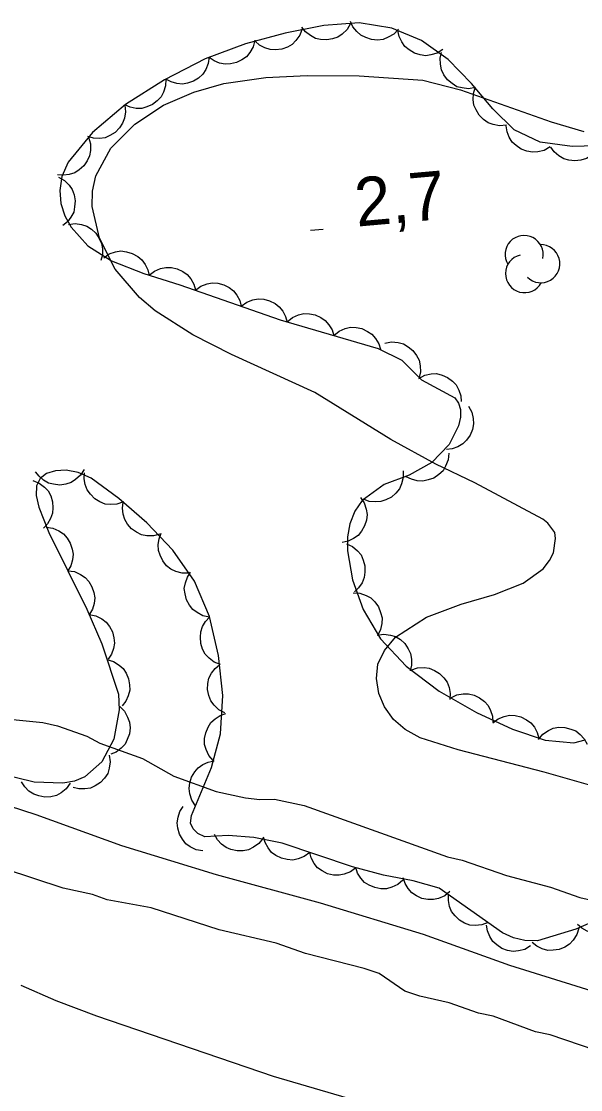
# Model space of a CAD drawing. Extents: x 336540 to 340074, y 5572036 to 5573747.
# Drawn here: x 337883.6 to 337918.1, y 5572346.6 to 5572412.6 of the extents above; entities that cross this region are included whole.
import ezdxf

# ---------------------------------------------------------------- set-up
doc = ezdxf.new("R2010")
doc.units = 0
for name, color, linetype in [('Niveau 2', 7, 'Continuous'), ('Niveau 22', 7, 'Continuous'), ('Niveau 3', 7, 'Continuous'), ('Niveau 44', 7, 'Continuous')]:
    doc.layers.add(name, color=color, linetype=linetype)

msp = doc.modelspace()

# ---------------------------------------------------------------- linework, layer by layer
at = {"layer": 'Niveau 2'}
for points in [[(337921.61, 5572364.6), (337915.85, 5572366.23), (337910.54, 5572367.61), (337908.19, 5572368.36), (337907.27, 5572368.86), (337906.55, 5572369.49), (337905.98, 5572370.26), (337905.63, 5572371.1), (337905.5, 5572372.01), (337905.57, 5572372.91), (337905.98, 5572373.75), (337906.67, 5572374.56), (337908.58, 5572375.81), (337910.72, 5572376.61), (337912.77, 5572377.2), (337914.55, 5572377.9), (337915.78, 5572378.79), (337916.18, 5572379.29), (337916.42, 5572379.78), (337916.55, 5572380.66), (337916.5, 5572381.03), (337916.07, 5572381.61), (337915.76, 5572381.84), (337911.56, 5572384.1), (337909.15, 5572385.24), (337906.37, 5572386.77), (337901.69, 5572389.67), (337896.54, 5572392.01), (337894.15, 5572393.22), (337891.84, 5572394.71), (337890.87, 5572395.53), (337889.37, 5572397.28), (337888.39, 5572399.19), (337887.95, 5572401.15), (337887.96, 5572402.1), (337888.16, 5572403.04), (337889.1, 5572404.74), (337890.58, 5572406.23), (337892.35, 5572407.39), (337894.21, 5572408.2), (337896.07, 5572408.74), (337898.66, 5572409.11), (337901.21, 5572409.23), (337904.43, 5572409.2), (337908.36, 5572408.94), (337910.67, 5572408.34), (337916.28, 5572406.36), (337918.29, 5572405.77)], [(337882.19, 5572369.57), (337884.9, 5572369.3), (337885.81, 5572369.09), (337887.62, 5572368.46), (337888.42, 5572368.03), (337891.04, 5572367.08), (337892.98, 5572366), (337895.59, 5572365.05), (337897.4, 5572364.65), (337898.3, 5572364.56), (337899.2, 5572364.58), (337901.02, 5572364.17), (337909.88, 5572361.01), (337910.78, 5572360.81), (337913.51, 5572359.86), (337916.23, 5572359.14), (337918.04, 5572358.51), (337919.86, 5572358.1)], [(337924.74, 5572346.4), (337923.94, 5572346.94), (337922.35, 5572347.69), (337920.76, 5572348.33), (337919.96, 5572348.76), (337916.21, 5572350.02), (337915.31, 5572350.22), (337912.69, 5572351.17), (337911.79, 5572351.37), (337909.97, 5572352.01), (337908.16, 5572352.41), (337907.25, 5572352.73), (337905.65, 5572353.81), (337904.74, 5572354.13), (337901.11, 5572355.05), (337899.3, 5572355.69), (337895.79, 5572356.5), (337891.59, 5572357.86), (337888.87, 5572358.36), (337887.96, 5572358.68), (337886.15, 5572359.08), (337880.7, 5572360.86)]]:
    msp.add_lwpolyline(points, dxfattribs=at)
at = {"layer": 'Niveau 22'}
for points in [[(337988.66, 5572309.86), (337984.12, 5572313.56), (337976.53, 5572319.26), (337972.22, 5572322.94), (337967.51, 5572326.59), (337959.93, 5572330.79), (337957.16, 5572332.47), (337951.26, 5572335.57), (337948.13, 5572337.09), (337942.43, 5572340.16), (337939.84, 5572341.71), (337932.25, 5572346.64), (337929.78, 5572348.06), (337922.54, 5572351.32), (337919.41, 5572352.54), (337913.73, 5572354.3), (337908.4, 5572356.21), (337902.04, 5572358.16), (337895.61, 5572359.9), (337892.79, 5572360.76), (337889.78, 5572361.7), (337884.49, 5572363.6), (337881.18, 5572364.68)], [(337883.54, 5572353.09), (337885.69, 5572352.14), (337888.21, 5572351.2), (337899.12, 5572347.47), (337904.53, 5572345.89)]]:
    msp.add_lwpolyline(points, dxfattribs=at)
at = {"layer": 'Niveau 3'}
msp.add_line((337901.41, 5572399.68), (337902.21, 5572399.75), dxfattribs=at)
at = {"layer": 'Niveau 44'}
for points in [[(337919.78, 5572404.91), (337917.57, 5572404.85), (337915.59, 5572405.12), (337914, 5572405.88), (337912.67, 5572407.17), (337911.35, 5572408.74), (337909.91, 5572410.22), (337908.28, 5572411.39), (337906.43, 5572412.16), (337904.43, 5572412.48), (337902.24, 5572412.31), (337899.86, 5572411.84), (337897.4, 5572411.19), (337894.91, 5572410.25), (337892.4, 5572408.96), (337890, 5572407.44), (337887.96, 5572405.71), (337886.45, 5572403.88), (337886.06, 5572402.99), (337885.94, 5572402.13), (337886.01, 5572401.32), (337886.25, 5572400.56), (337886.64, 5572399.86), (337887.67, 5572398.71), (337889.14, 5572397.79), (337891.14, 5572397), (337893.36, 5572396.31), (337899.54, 5572394.16), (337905.6, 5572392.38), (337907.05, 5572391.67), (337908.27, 5572390.45), (337910.33, 5572389.33), (337910.55, 5572389), (337910.68, 5572388.62), (337910.68, 5572388.15), (337910.56, 5572387.61), (337909.97, 5572386.46), (337908.9, 5572385.34), (337907.51, 5572384.57), (337905.96, 5572383.99), (337904.61, 5572383.01), (337904.16, 5572382.34), (337903.85, 5572381.57), (337903.7, 5572380.75), (337903.71, 5572379.9), (337904.01, 5572378.11), (337904.67, 5572376.27), (337905.75, 5572374.46), (337907.32, 5572372.77), (337909.36, 5572371.23), (337911.67, 5572369.91), (337913.88, 5572368.88), (337915.9, 5572368.22), (337917.68, 5572368.05), (337918.37, 5572368.23)], [(337903.88, 5572412.44), (337903.68, 5572412.07), (337903.38, 5572411.79), (337903.11, 5572411.6), (337902.78, 5572411.49), (337902.42, 5572411.43), (337902.04, 5572411.46), (337901.72, 5572411.52), (337901.41, 5572411.69), (337901.12, 5572411.92), (337900.89, 5572412.21)], [(337906.85, 5572412.09), (337906.57, 5572411.79), (337906.21, 5572411.59), (337905.91, 5572411.46), (337905.56, 5572411.42), (337905.19, 5572411.45), (337904.83, 5572411.57), (337904.53, 5572411.71), (337904.27, 5572411.95), (337904.04, 5572412.24), (337903.89, 5572412.57)], [(337900.9, 5572412.11), (337900.76, 5572411.72), (337900.52, 5572411.39), (337900.29, 5572411.15), (337899.99, 5572410.98), (337899.64, 5572410.85), (337899.26, 5572410.82), (337898.93, 5572410.83), (337898.6, 5572410.94), (337898.27, 5572411.11), (337898, 5572411.35)], [(337909.59, 5572410.84), (337909.24, 5572410.61), (337908.85, 5572410.5), (337908.53, 5572410.45), (337908.18, 5572410.5), (337907.83, 5572410.61), (337907.5, 5572410.81), (337907.25, 5572411.01), (337907.05, 5572411.31), (337906.9, 5572411.64), (337906.82, 5572412)], [(337897.98, 5572411.41), (337897.88, 5572411), (337897.68, 5572410.65), (337897.47, 5572410.39), (337897.19, 5572410.19), (337896.85, 5572410.03), (337896.48, 5572409.95), (337896.15, 5572409.92), (337895.81, 5572410), (337895.47, 5572410.14), (337895.17, 5572410.35)], [(337895.16, 5572410.38), (337895.11, 5572409.96), (337894.95, 5572409.59), (337894.77, 5572409.31), (337894.51, 5572409.07), (337894.2, 5572408.88), (337893.83, 5572408.76), (337893.51, 5572408.7), (337893.16, 5572408.73), (337892.81, 5572408.83), (337892.49, 5572409.01)], [(337911.6, 5572408.49), (337911.18, 5572408.41), (337910.78, 5572408.46), (337910.46, 5572408.54), (337910.16, 5572408.73), (337909.88, 5572408.97), (337909.66, 5572409.28), (337909.51, 5572409.57), (337909.44, 5572409.92), (337909.43, 5572410.29), (337909.5, 5572410.64)], [(337892.49, 5572409.01), (337892.47, 5572408.6), (337892.34, 5572408.21), (337892.2, 5572407.92), (337891.96, 5572407.66), (337891.67, 5572407.43), (337891.31, 5572407.29), (337891, 5572407.19), (337890.65, 5572407.2), (337890.28, 5572407.27), (337889.95, 5572407.41)], [(337913.51, 5572406.17), (337913.09, 5572406.13), (337912.69, 5572406.21), (337912.38, 5572406.31), (337912.09, 5572406.52), (337911.83, 5572406.78), (337911.64, 5572407.11), (337911.5, 5572407.4), (337911.46, 5572407.75), (337911.48, 5572408.12), (337911.58, 5572408.47)], [(337889.96, 5572407.4), (337890, 5572406.99), (337889.93, 5572406.59), (337889.82, 5572406.28), (337889.62, 5572405.99), (337889.36, 5572405.72), (337889.03, 5572405.53), (337888.74, 5572405.39), (337888.39, 5572405.35), (337888.02, 5572405.37), (337887.67, 5572405.46)], [(337916.21, 5572404.82), (337915.85, 5572404.61), (337915.45, 5572404.52), (337915.12, 5572404.49), (337914.78, 5572404.55), (337914.43, 5572404.68), (337914.12, 5572404.9), (337913.87, 5572405.12), (337913.69, 5572405.42), (337913.56, 5572405.76), (337913.5, 5572406.12)], [(337887.72, 5572405.42), (337887.84, 5572405.01), (337887.83, 5572404.61), (337887.78, 5572404.28), (337887.64, 5572403.96), (337887.43, 5572403.66), (337887.14, 5572403.41), (337886.87, 5572403.22), (337886.53, 5572403.12), (337886.17, 5572403.07), (337885.81, 5572403.1)], [(337919.26, 5572404.9), (337919.03, 5572404.54), (337918.72, 5572404.28), (337918.45, 5572404.1), (337918.11, 5572404), (337917.74, 5572403.96), (337917.36, 5572404.01), (337917.05, 5572404.09), (337916.75, 5572404.28), (337916.47, 5572404.52), (337916.26, 5572404.81)], [(337885.87, 5572402.96), (337886.23, 5572402.75), (337886.52, 5572402.46), (337886.71, 5572402.2), (337886.83, 5572401.86), (337886.89, 5572401.5), (337886.86, 5572401.12), (337886.8, 5572400.8), (337886.63, 5572400.49), (337886.41, 5572400.2), (337886.13, 5572399.97)], [(337886.48, 5572400.04), (337886.89, 5572400.1), (337887.29, 5572400.03), (337887.61, 5572399.94), (337887.9, 5572399.74), (337888.17, 5572399.49), (337888.38, 5572399.17), (337888.52, 5572398.87), (337888.57, 5572398.53), (337888.57, 5572398.16), (337888.48, 5572397.81)], [(337888.66, 5572397.98), (337889, 5572398.22), (337889.39, 5572398.34), (337889.71, 5572398.4), (337890.06, 5572398.35), (337890.42, 5572398.25), (337890.75, 5572398.05), (337891.01, 5572397.85), (337891.21, 5572397.56), (337891.37, 5572397.23), (337891.45, 5572396.88)], [(337891.45, 5572396.9), (337891.78, 5572397.16), (337892.16, 5572397.31), (337892.48, 5572397.39), (337892.83, 5572397.38), (337893.19, 5572397.3), (337893.53, 5572397.13), (337893.81, 5572396.95), (337894.03, 5572396.68), (337894.21, 5572396.36), (337894.32, 5572396.01)], [(337894.31, 5572395.98), (337894.64, 5572396.23), (337895.03, 5572396.37), (337895.35, 5572396.44), (337895.7, 5572396.41), (337896.06, 5572396.32), (337896.39, 5572396.14), (337896.66, 5572395.95), (337896.88, 5572395.67), (337897.05, 5572395.34), (337897.14, 5572394.99)], [(337897.14, 5572394.99), (337897.48, 5572395.24), (337897.86, 5572395.38), (337898.18, 5572395.45), (337898.53, 5572395.43), (337898.89, 5572395.33), (337899.23, 5572395.15), (337899.49, 5572394.96), (337899.71, 5572394.68), (337899.88, 5572394.36), (337899.98, 5572394.01)], [(337899.98, 5572394.03), (337900.3, 5572394.3), (337900.68, 5572394.45), (337901, 5572394.54), (337901.35, 5572394.53), (337901.71, 5572394.46), (337902.06, 5572394.29), (337902.33, 5572394.11), (337902.56, 5572393.85), (337902.75, 5572393.53), (337902.86, 5572393.18)], [(337902.86, 5572393.18), (337903.18, 5572393.45), (337903.56, 5572393.61), (337903.88, 5572393.69), (337904.23, 5572393.68), (337904.59, 5572393.61), (337904.94, 5572393.44), (337905.21, 5572393.27), (337905.44, 5572393), (337905.63, 5572392.68), (337905.74, 5572392.34)], [(337906.01, 5572392.71), (337906.42, 5572392.79), (337906.83, 5572392.75), (337907.15, 5572392.67), (337907.45, 5572392.49), (337907.73, 5572392.25), (337907.96, 5572391.94), (337908.12, 5572391.66), (337908.19, 5572391.31), (337908.2, 5572390.94), (337908.13, 5572390.59)], [(337908.1, 5572390.54), (337908.47, 5572390.74), (337908.87, 5572390.81), (337909.2, 5572390.83), (337909.54, 5572390.74), (337909.88, 5572390.59), (337910.18, 5572390.36), (337910.42, 5572390.13), (337910.58, 5572389.82), (337910.7, 5572389.47), (337910.73, 5572389.11)], [(337911.18, 5572388.82), (337911.38, 5572388.45), (337911.47, 5572388.06), (337911.49, 5572387.73), (337911.41, 5572387.38), (337911.28, 5572387.04), (337911.05, 5572386.73), (337910.82, 5572386.5), (337910.52, 5572386.32), (337910.17, 5572386.2), (337909.81, 5572386.15)], [(337909.95, 5572385.92), (337909.91, 5572385.51), (337909.76, 5572385.13), (337909.6, 5572384.84), (337909.35, 5572384.6), (337909.04, 5572384.39), (337908.68, 5572384.27), (337908.36, 5572384.19), (337908.01, 5572384.22), (337907.65, 5572384.31), (337907.33, 5572384.47)], [(337887.44, 5572384.92), (337887.22, 5572384.56), (337886.92, 5572384.29), (337886.64, 5572384.11), (337886.31, 5572384), (337885.94, 5572383.95), (337885.56, 5572384), (337885.24, 5572384.08), (337884.94, 5572384.26), (337884.66, 5572384.5), (337884.44, 5572384.78)], [(337919.21, 5572357.16), (337917.79, 5572356.55), (337915.43, 5572355.82), (337914.66, 5572355.84), (337913.96, 5572356.01), (337913.28, 5572356.33), (337909.37, 5572359.07), (337907.76, 5572359.53), (337905.93, 5572359.89), (337904.02, 5572360.4), (337899.67, 5572361.85), (337897.92, 5572362.2), (337896.34, 5572362.32), (337894.89, 5572362.25), (337894.46, 5572362.46), (337894.17, 5572362.73), (337894.01, 5572363.09), (337894.07, 5572363.57), (337895.3, 5572366.53), (337895.86, 5572368.61), (337896.01, 5572370.96), (337895.74, 5572373.43), (337895.18, 5572375.84), (337894.25, 5572378.02), (337892.93, 5572379.93), (337891.32, 5572381.62), (337889.58, 5572383.12), (337887.88, 5572384.39), (337887.08, 5572384.73), (337886.34, 5572384.87), (337885.68, 5572384.84), (337885.13, 5572384.67), (337884.73, 5572384.35), (337884.51, 5572383.91), (337884.49, 5572383.31), (337884.65, 5572382.6), (337885.27, 5572381.02), (337887.62, 5572376.3), (337888.53, 5572374.15), (337889.56, 5572371.06), (337889.6, 5572370.09), (337889.27, 5572368.27), (337888.53, 5572366.87), (337887.49, 5572365.94)], [(337889.87, 5572382.91), (337889.47, 5572382.77), (337889.06, 5572382.75), (337888.74, 5572382.78), (337888.41, 5572382.92), (337888.1, 5572383.11), (337887.83, 5572383.39), (337887.63, 5572383.65), (337887.51, 5572383.98), (337887.45, 5572384.34), (337887.46, 5572384.7)], [(337907.13, 5572384.84), (337907.14, 5572384.42), (337907.04, 5572384.03), (337906.91, 5572383.72), (337906.69, 5572383.45), (337906.41, 5572383.21), (337906.07, 5572383.04), (337905.76, 5572382.93), (337905.41, 5572382.91), (337905.04, 5572382.95), (337904.7, 5572383.08)], [(337884.28, 5572384.23), (337884.67, 5572384.08), (337884.99, 5572383.82), (337885.22, 5572383.59), (337885.38, 5572383.28), (337885.5, 5572382.92), (337885.52, 5572382.54), (337885.5, 5572382.22), (337885.37, 5572381.89), (337885.19, 5572381.56), (337884.94, 5572381.3)], [(337904.5, 5572383.19), (337904.74, 5572382.85), (337904.86, 5572382.46), (337904.91, 5572382.13), (337904.87, 5572381.78), (337904.76, 5572381.43), (337904.56, 5572381.1), (337904.36, 5572380.85), (337904.07, 5572380.65), (337903.74, 5572380.49), (337903.38, 5572380.41)], [(337892.12, 5572380.93), (337891.72, 5572380.82), (337891.31, 5572380.83), (337890.99, 5572380.89), (337890.67, 5572381.04), (337890.37, 5572381.26), (337890.13, 5572381.55), (337889.95, 5572381.82), (337889.85, 5572382.16), (337889.81, 5572382.53), (337889.85, 5572382.89)], [(337885.11, 5572381.35), (337885.52, 5572381.29), (337885.89, 5572381.12), (337886.17, 5572380.95), (337886.4, 5572380.68), (337886.59, 5572380.37), (337886.71, 5572380), (337886.77, 5572379.68), (337886.72, 5572379.33), (337886.62, 5572378.98), (337886.44, 5572378.66)], [(337893.91, 5572378.51), (337893.49, 5572378.51), (337893.1, 5572378.62), (337892.8, 5572378.76), (337892.53, 5572378.98), (337892.3, 5572379.27), (337892.14, 5572379.62), (337892.03, 5572379.92), (337892.02, 5572380.28), (337892.08, 5572380.64), (337892.21, 5572380.98)], [(337903.64, 5572380.33), (337904.02, 5572380.16), (337904.32, 5572379.89), (337904.54, 5572379.64), (337904.68, 5572379.32), (337904.78, 5572378.96), (337904.78, 5572378.58), (337904.74, 5572378.25), (337904.6, 5572377.93), (337904.39, 5572377.62), (337904.13, 5572377.37)], [(337886.44, 5572378.66), (337886.86, 5572378.61), (337887.23, 5572378.44), (337887.51, 5572378.26), (337887.74, 5572378), (337887.93, 5572377.68), (337888.04, 5572377.32), (337888.1, 5572377), (337888.06, 5572376.65), (337887.96, 5572376.29), (337887.78, 5572375.98)], [(337895.19, 5572375.81), (337894.78, 5572375.89), (337894.42, 5572376.08), (337894.15, 5572376.27), (337893.94, 5572376.55), (337893.76, 5572376.87), (337893.68, 5572377.25), (337893.63, 5572377.57), (337893.7, 5572377.92), (337893.82, 5572378.27), (337894.02, 5572378.57)], [(337904.05, 5572377.3), (337904.47, 5572377.28), (337904.85, 5572377.14), (337905.14, 5572376.99), (337905.4, 5572376.74), (337905.61, 5572376.44), (337905.75, 5572376.08), (337905.84, 5572375.77), (337905.82, 5572375.42), (337905.74, 5572375.05), (337905.59, 5572374.73)], [(337887.76, 5572375.97), (337888.17, 5572375.89), (337888.53, 5572375.7), (337888.8, 5572375.5), (337889.01, 5572375.23), (337889.19, 5572374.9), (337889.27, 5572374.53), (337889.32, 5572374.2), (337889.25, 5572373.86), (337889.13, 5572373.51), (337888.93, 5572373.21)], [(337895.87, 5572372.89), (337895.48, 5572373.03), (337895.16, 5572373.28), (337894.92, 5572373.52), (337894.76, 5572373.83), (337894.65, 5572374.18), (337894.62, 5572374.57), (337894.64, 5572374.89), (337894.76, 5572375.22), (337894.94, 5572375.54), (337895.19, 5572375.81)], [(337905.54, 5572374.69), (337905.95, 5572374.75), (337906.35, 5572374.7), (337906.67, 5572374.61), (337906.97, 5572374.42), (337907.24, 5572374.17), (337907.45, 5572373.85), (337907.6, 5572373.56), (337907.66, 5572373.21), (337907.66, 5572372.84), (337907.58, 5572372.49)], [(337888.85, 5572373.18), (337889.26, 5572373.06), (337889.6, 5572372.85), (337889.85, 5572372.63), (337890.04, 5572372.34), (337890.19, 5572372), (337890.25, 5572371.62), (337890.27, 5572371.29), (337890.17, 5572370.95), (337890.02, 5572370.62), (337889.8, 5572370.33)], [(337896.13, 5572369.89), (337895.76, 5572370.09), (337895.47, 5572370.37), (337895.27, 5572370.63), (337895.14, 5572370.96), (337895.07, 5572371.33), (337895.09, 5572371.71), (337895.14, 5572372.03), (337895.31, 5572372.34), (337895.53, 5572372.64), (337895.8, 5572372.87)], [(337907.62, 5572372.54), (337908.02, 5572372.68), (337908.43, 5572372.69), (337908.75, 5572372.66), (337909.08, 5572372.52), (337909.39, 5572372.33), (337909.66, 5572372.05), (337909.85, 5572371.79), (337909.97, 5572371.46), (337910.04, 5572371.09), (337910.02, 5572370.73)], [(337910.08, 5572370.82), (337910.45, 5572371.01), (337910.85, 5572371.07), (337911.18, 5572371.08), (337911.52, 5572370.99), (337911.86, 5572370.83), (337912.15, 5572370.59), (337912.38, 5572370.36), (337912.54, 5572370.05), (337912.65, 5572369.69), (337912.68, 5572369.33)], [(337889.64, 5572370.29), (337889.93, 5572370), (337890.13, 5572369.64), (337890.25, 5572369.33), (337890.28, 5572368.98), (337890.24, 5572368.61), (337890.11, 5572368.25), (337889.97, 5572367.96), (337889.73, 5572367.71), (337889.43, 5572367.48), (337889.1, 5572367.34)], [(337895.41, 5572366.95), (337895.14, 5572367.27), (337894.97, 5572367.64), (337894.88, 5572367.95), (337894.88, 5572368.31), (337894.95, 5572368.67), (337895.11, 5572369.02), (337895.27, 5572369.3), (337895.54, 5572369.53), (337895.85, 5572369.73), (337896.19, 5572369.85)], [(337912.67, 5572369.28), (337913, 5572369.53), (337913.38, 5572369.68), (337913.7, 5572369.75), (337914.05, 5572369.73), (337914.41, 5572369.65), (337914.75, 5572369.47), (337915.02, 5572369.29), (337915.24, 5572369.01), (337915.42, 5572368.69), (337915.52, 5572368.34)], [(337915.5, 5572368.26), (337915.77, 5572368.58), (337916.11, 5572368.8), (337916.4, 5572368.95), (337916.75, 5572369.01), (337917.12, 5572369), (337917.49, 5572368.9), (337917.8, 5572368.79), (337918.07, 5572368.57), (337918.32, 5572368.29), (337918.49, 5572367.97)], [(337889, 5572367.29), (337889.06, 5572366.88), (337889, 5572366.48), (337888.9, 5572366.16), (337888.71, 5572365.87), (337888.45, 5572365.6), (337888.13, 5572365.4), (337887.84, 5572365.25), (337887.49, 5572365.2), (337887.12, 5572365.21), (337886.77, 5572365.29)], [(337894.32, 5572364.16), (337894.09, 5572364.51), (337893.97, 5572364.9), (337893.92, 5572365.23), (337893.97, 5572365.57), (337894.08, 5572365.93), (337894.28, 5572366.25), (337894.48, 5572366.51), (337894.78, 5572366.7), (337895.11, 5572366.86), (337895.47, 5572366.93)], [(337887.49, 5572365.94), (337886.86, 5572365.68), (337886.14, 5572365.56), (337884.36, 5572365.61), (337882.26, 5572366.13)], [(337886.58, 5572365.55), (337886.34, 5572365.21), (337886.02, 5572364.96), (337885.73, 5572364.8), (337885.39, 5572364.72), (337885.02, 5572364.7), (337884.64, 5572364.77), (337884.33, 5572364.87), (337884.04, 5572365.07), (337883.78, 5572365.33), (337883.58, 5572365.63)], [(337894.77, 5572361.38), (337894.36, 5572361.45), (337894, 5572361.63), (337893.73, 5572361.82), (337893.51, 5572362.1), (337893.33, 5572362.42), (337893.23, 5572362.79), (337893.19, 5572363.11), (337893.24, 5572363.46), (337893.36, 5572363.81), (337893.55, 5572364.12)], [(337898.49, 5572362.16), (337898.23, 5572361.83), (337897.9, 5572361.6), (337897.6, 5572361.45), (337897.26, 5572361.38), (337896.89, 5572361.38), (337896.51, 5572361.47), (337896.21, 5572361.58), (337895.93, 5572361.8), (337895.68, 5572362.07), (337895.5, 5572362.38)], [(337901.37, 5572361.28), (337901.03, 5572361.03), (337900.65, 5572360.89), (337900.33, 5572360.81), (337899.98, 5572360.84), (337899.62, 5572360.92), (337899.28, 5572361.1), (337899.01, 5572361.28), (337898.8, 5572361.56), (337898.62, 5572361.89), (337898.52, 5572362.23)], [(337904.21, 5572360.34), (337903.88, 5572360.08), (337903.5, 5572359.94), (337903.18, 5572359.87), (337902.83, 5572359.89), (337902.47, 5572359.97), (337902.13, 5572360.15), (337901.86, 5572360.34), (337901.64, 5572360.61), (337901.46, 5572360.94), (337901.37, 5572361.28)], [(337907.11, 5572359.57), (337906.8, 5572359.3), (337906.43, 5572359.13), (337906.11, 5572359.04), (337905.76, 5572359.04), (337905.39, 5572359.11), (337905.05, 5572359.26), (337904.76, 5572359.43), (337904.53, 5572359.69), (337904.33, 5572360.01), (337904.21, 5572360.35)], [(337910.03, 5572358.88), (337909.71, 5572358.61), (337909.33, 5572358.45), (337909.02, 5572358.37), (337908.66, 5572358.37), (337908.3, 5572358.44), (337907.96, 5572358.61), (337907.68, 5572358.78), (337907.45, 5572359.05), (337907.26, 5572359.36), (337907.14, 5572359.71)], [(337912.39, 5572356.96), (337912, 5572356.81), (337911.59, 5572356.78), (337911.26, 5572356.8), (337910.93, 5572356.92), (337910.61, 5572357.11), (337910.34, 5572357.37), (337910.13, 5572357.63), (337910, 5572357.95), (337909.93, 5572358.32), (337909.93, 5572358.68)], [(337920.81, 5572357.56), (337920.67, 5572357.16), (337920.42, 5572356.84), (337920.19, 5572356.6), (337919.88, 5572356.44), (337919.53, 5572356.32), (337919.15, 5572356.29), (337918.83, 5572356.3), (337918.49, 5572356.42), (337918.17, 5572356.6), (337917.9, 5572356.84)], [(337915.01, 5572355.52), (337914.65, 5572355.3), (337914.25, 5572355.21), (337913.93, 5572355.17), (337913.58, 5572355.23), (337913.23, 5572355.36), (337912.92, 5572355.58), (337912.67, 5572355.79), (337912.49, 5572356.09), (337912.35, 5572356.44), (337912.29, 5572356.79)], [(337917.98, 5572356.61), (337917.86, 5572356.21), (337917.63, 5572355.87), (337917.41, 5572355.62), (337917.12, 5572355.44), (337916.77, 5572355.3), (337916.39, 5572355.25), (337916.07, 5572355.24), (337915.73, 5572355.34), (337915.39, 5572355.5), (337915.11, 5572355.72)]]:
    msp.add_lwpolyline(points, dxfattribs=at)
for centre, start, end in [((337914.606, 5572398.181), 348.20961, 210.89397), ((337915.631, 5572397.615), 225.38811, 91.07671), ((337914.632, 5572397.004), 103.54192, 330.999)]:
    msp.add_arc(centre, 1.177, start, end, dxfattribs=at)

# ---------------------------------------------------------------- texts
at = {"layer": 'Niveau 3'}
msp.add_text('2,7    ', height=2.9999, rotation=5.04747, dxfattribs=at).set_placement((337904.28, 5572399.9))

doc.saveas('drawing.dxf')
